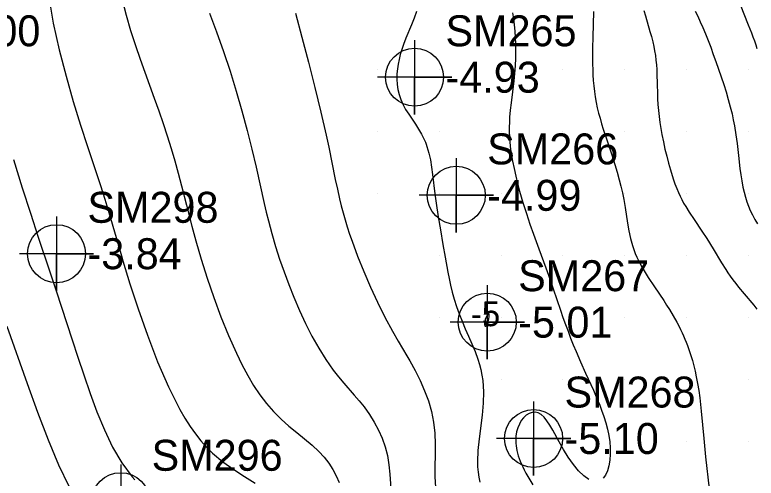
# Model space of a CAD drawing. Extents: x 2602990 to 2605851, y 618069 to 619180.
# Drawn here: x 2604130.7 to 2604190.6, y 618392 to 618429.4 of the extents above; entities that cross this region are included whole.
import ezdxf

# ---------------------------------------------------------------- set-up
doc = ezdxf.new("R2010")
doc.units = 0
for name, color, linetype in [('Default', 7, 'Continuous'), ('DTM Contours Major', 7, 'Continuous'), ('DTM Contours Minor', 7, 'Continuous'), ('DTM Contours Minor Text', 7, 'Continuous'), ('Exist DTM Breakline', 7, 'Continuous'), ('Exist DTM Breakline Underwater', 7, 'Continuous'), ('Exist DTM Regular Point Underwater CELL', 7, 'Continuous'), ('Exist DTM Regular Point Underwater Cogo Elevation', 7, 'Continuous'), ('Exist DTM Regular Point Underwater Cogo Number', 7, 'Continuous'), ('Exist DTM Scan Elevation Point', 7, 'Continuous')]:
    doc.layers.add(name, color=color, linetype=linetype)

# ---------------------------------------------------------------- blocks, each defined once
blk = doc.blocks.new('POINT_DISPLAY')
at = {"layer": 'Default'}
blk.add_line((0, 0), (0, 0), dxfattribs=at)

msp = doc.modelspace()

# ---------------------------------------------------------------- linework, layer by layer
at = {"layer": 'DTM Contours Major'}
msp.add_lwpolyline([(2604133.421, 618430.909), (2604133.796, 618428.776), (2604134.274, 618426.619), (2604134.822, 618424.491), (2604135.406, 618422.446), (2604135.993, 618420.535), (2604136.551, 618418.813), (2604137.611, 618415.645), (2604137.96, 618414.555), (2604138.285, 618413.486), (2604138.873, 618411.446), (2604139.3, 618409.966), (2604139.42, 618409.56), (2604139.985, 618407.716), (2604140.651, 618405.681), (2604141.402, 618403.552), (2604142.224, 618401.423), (2604143.105, 618399.393), (2604144.029, 618397.556), (2604144.436, 618396.85), (2604144.852, 618396.195), (2604145.28, 618395.588), (2604145.723, 618395.027), (2604146.185, 618394.509), (2604146.669, 618394.032), (2604147.507, 618393.332), (2604148.382, 618392.712), (2604149.264, 618392.148), (2604150.122, 618391.619)], dxfattribs=at)
at = {"layer": 'DTM Contours Minor'}
for points in [[(2604139.372, 618430.689), (2604139.691, 618429.419), (2604140.048, 618428.178), (2604140.432, 618426.968), (2604140.805, 618425.875), (2604141.186, 618424.803), (2604141.95, 618422.715), (2604142.319, 618421.692), (2604142.672, 618420.678), (2604143.006, 618419.664), (2604143.319, 618418.654), (2604143.614, 618417.648), (2604143.896, 618416.643), (2604144.166, 618415.637), (2604144.569, 618414.074), (2604145.006, 618412.372), (2604145.328, 618411.183), (2604145.759, 618409.707), (2604146.244, 618408.172), (2604146.776, 618406.609), (2604147.351, 618405.055), (2604147.96, 618403.543), (2604148.597, 618402.108), (2604149.047, 618401.187), (2604149.511, 618400.319), (2604149.993, 618399.504), (2604150.498, 618398.745), (2604151.031, 618398.042), (2604151.594, 618397.396), (2604152.21, 618396.787), (2604152.847, 618396.225), (2604153.488, 618395.696), (2604154.116, 618395.185), (2604154.714, 618394.677), (2604155.266, 618394.157), (2604155.688, 618393.696), (2604156.064, 618393.216), (2604156.394, 618392.715), (2604156.679, 618392.193), (2604156.918, 618391.651)], [(2604189.2, 618430.61), (2604189.333, 618430.275), (2604189.991, 618428.645), (2604190.243, 618428.002), (2604190.366, 618427.676), (2604190.482, 618427.354), (2604190.591, 618427.034), (2604190.69, 618426.716)], [(2604146.43, 618429.59), (2604147.001, 618428.058), (2604147.558, 618426.488), (2604148.089, 618424.883), (2604148.584, 618423.274), (2604149.042, 618421.677), (2604149.463, 618420.111), (2604149.846, 618418.595), (2604150.19, 618417.145), (2604150.848, 618414.207), (2604151.013, 618413.503), (2604151.187, 618412.802), (2604151.463, 618411.771), (2604151.767, 618410.739), (2604152.097, 618409.708), (2604152.453, 618408.679), (2604152.835, 618407.654), (2604153.243, 618406.634), (2604153.703, 618405.565), (2604154.191, 618404.515), (2604154.707, 618403.497), (2604155.251, 618402.522), (2604155.822, 618401.603), (2604156.421, 618400.75), (2604156.844, 618400.211), (2604157.274, 618399.699), (2604158.126, 618398.726), (2604158.536, 618398.247), (2604158.926, 618397.762), (2604159.359, 618397.163), (2604159.751, 618396.541), (2604160.096, 618395.898), (2604160.391, 618395.233), (2604160.632, 618394.547), (2604160.813, 618393.84), (2604160.936, 618393.099), (2604161.015, 618392.343), (2604161.117, 618390.802)], [(2604153.366, 618429.575), (2604153.889, 618427.639), (2604154.423, 618425.618), (2604154.945, 618423.579), (2604155.431, 618421.589), (2604155.859, 618419.714), (2604156.064, 618418.755), (2604156.593, 618416.148), (2604156.763, 618415.348), (2604156.94, 618414.572), (2604157.082, 618414.001), (2604157.232, 618413.435), (2604157.393, 618412.872), (2604157.565, 618412.308), (2604157.749, 618411.738), (2604157.948, 618411.159), (2604158.395, 618409.947), (2604158.894, 618408.705), (2604159.435, 618407.455), (2604160.009, 618406.222), (2604160.605, 618405.029), (2604161.212, 618403.901), (2604161.689, 618403.073), (2604162.39, 618401.887), (2604162.616, 618401.495), (2604163.052, 618400.701), (2604163.456, 618399.896), (2604163.818, 618399.079), (2604164.126, 618398.249), (2604164.37, 618397.405), (2604164.541, 618396.546), (2604164.634, 618395.656), (2604164.666, 618394.759), (2604164.663, 618393.862), (2604164.651, 618392.977), (2604164.656, 618392.111), (2604164.704, 618391.276)], [(2604163.158, 618429.726), (2604162.963, 618429.185), (2604162.749, 618428.645), (2604162.311, 618427.571), (2604162.11, 618427.04), (2604161.973, 618426.638), (2604161.853, 618426.24), (2604161.752, 618425.845), (2604161.672, 618425.455), (2604161.614, 618425.069), (2604161.58, 618424.688), (2604161.574, 618424.253), (2604161.602, 618423.825), (2604161.664, 618423.407), (2604161.762, 618422.999), (2604161.894, 618422.602), (2604162.06, 618422.217), (2604162.28, 618421.809), (2604162.53, 618421.411), (2604163.068, 618420.623), (2604163.332, 618420.221), (2604163.577, 618419.807), (2604163.659, 618419.649), (2604163.738, 618419.489), (2604163.812, 618419.326), (2604163.882, 618419.16), (2604163.947, 618418.991), (2604164.008, 618418.818), (2604164.163, 618418.281), (2604164.286, 618417.72), (2604164.383, 618417.143), (2604164.463, 618416.557), (2604164.648, 618414.995), (2604164.753, 618414.225), (2604164.918, 618413.13), (2604165.09, 618412.078), (2604165.302, 618410.888), (2604165.49, 618409.859), (2604165.696, 618408.659), (2604165.794, 618408.145), (2604165.91, 618407.606), (2604166.045, 618407.045), (2604166.203, 618406.469), (2604166.386, 618405.882), (2604166.598, 618405.289), (2604166.842, 618404.688), (2604167.105, 618404.085), (2604167.377, 618403.478), (2604167.645, 618402.867), (2604167.896, 618402.25), (2604168.12, 618401.626), (2604168.248, 618401.205), (2604168.356, 618400.778), (2604168.445, 618400.345), (2604168.512, 618399.904), (2604168.557, 618399.454), (2604168.577, 618398.993), (2604168.551, 618398.068), (2604168.461, 618397.114), (2604168.215, 618395.192), (2604168.121, 618394.258), (2604168.087, 618393.367), (2604168.102, 618392.931), (2604168.142, 618392.509), (2604168.205, 618392.099), (2604168.293, 618391.698)], [(2604170.934, 618429.607), (2604171.006, 618429.13), (2604171.066, 618428.637), (2604171.112, 618428.13), (2604171.146, 618427.613), (2604171.165, 618427.09), (2604171.171, 618426.562), (2604171.159, 618425.949), (2604171.128, 618425.334), (2604171.08, 618424.713), (2604171.019, 618424.118), (2604170.804, 618422.331), (2604170.741, 618421.746), (2604170.692, 618421.172), (2604170.669, 618420.774), (2604170.657, 618420.381), (2604170.657, 618419.99), (2604170.671, 618419.598), (2604170.698, 618419.204), (2604170.738, 618418.804), (2604170.818, 618418.221), (2604170.922, 618417.625), (2604171.046, 618417.022), (2604171.186, 618416.415), (2604171.339, 618415.807), (2604171.502, 618415.205), (2604171.767, 618414.288), (2604172.044, 618413.393), (2604172.332, 618412.524), (2604172.613, 618411.72), (2604173.047, 618410.54), (2604173.621, 618409), (2604173.836, 618408.406), (2604174.215, 618407.304), (2604174.797, 618405.58), (2604175, 618405), (2604175.203, 618404.437), (2604175.412, 618403.878), (2604175.625, 618403.326), (2604175.842, 618402.781), (2604176.062, 618402.246), (2604176.42, 618401.41), (2604176.83, 618400.494), (2604177.462, 618399.113), (2604177.637, 618398.719), (2604177.807, 618398.32), (2604177.972, 618397.916), (2604178.129, 618397.503), (2604178.302, 618397.002), (2604178.458, 618396.493), (2604178.592, 618395.98), (2604178.701, 618395.468), (2604178.78, 618394.96), (2604178.825, 618394.461), (2604178.833, 618393.944), (2604178.8, 618393.455), (2604178.725, 618393.004), (2604178.61, 618392.604), (2604178.455, 618392.267), (2604178.262, 618392.006)], [(2604177.477, 618429.724), (2604177.413, 618427.651), (2604177.394, 618426.78), (2604177.391, 618425.908), (2604177.397, 618425.472), (2604177.409, 618425.037), (2604177.428, 618424.591), (2604177.456, 618424.146), (2604177.494, 618423.701), (2604177.545, 618423.257), (2604177.609, 618422.812), (2604177.688, 618422.367), (2604177.778, 618421.94), (2604177.883, 618421.513), (2604177.999, 618421.083), (2604178.126, 618420.651), (2604178.262, 618420.215), (2604178.603, 618419.179), (2604179.009, 618417.966), (2604179.206, 618417.354), (2604179.391, 618416.74), (2604179.561, 618416.127), (2604179.692, 618415.592), (2604179.809, 618415.058), (2604179.913, 618414.521), (2604180.022, 618413.883), (2604180.227, 618412.612), (2604180.34, 618411.991), (2604180.471, 618411.388), (2604180.629, 618410.807), (2604180.736, 618410.482), (2604180.855, 618410.166), (2604180.987, 618409.857), (2604181.189, 618409.437), (2604181.411, 618409.028), (2604181.649, 618408.628), (2604181.897, 618408.235), (2604182.409, 618407.467), (2604183.147, 618406.361), (2604183.382, 618405.999), (2604183.608, 618405.64), (2604183.924, 618405.114), (2604184.21, 618404.604), (2604184.389, 618404.264), (2604184.512, 618404.015), (2604184.632, 618403.764), (2604184.747, 618403.51), (2604184.857, 618403.252), (2604184.964, 618402.991), (2604185.067, 618402.724), (2604185.209, 618402.328), (2604185.342, 618401.921), (2604185.467, 618401.505), (2604185.583, 618401.079), (2604185.69, 618400.645), (2604185.787, 618400.204), (2604185.894, 618399.651), (2604185.987, 618399.087), (2604186.068, 618398.508), (2604186.131, 618397.973), (2604186.188, 618397.428), (2604186.39, 618395.205), (2604186.54, 618393.737), (2604186.821, 618391.159)], [(2604181.549, 618429.805), (2604181.666, 618429.377), (2604182.039, 618428.105), (2604182.157, 618427.683), (2604182.264, 618427.26), (2604182.345, 618426.892), (2604182.416, 618426.523), (2604182.475, 618426.153), (2604182.523, 618425.78), (2604182.561, 618425.406), (2604182.588, 618425.028), (2604182.605, 618424.646), (2604182.622, 618423.87), (2604182.638, 618423.075), (2604182.653, 618422.668), (2604182.682, 618422.199), (2604182.723, 618421.722), (2604182.776, 618421.239), (2604182.84, 618420.752), (2604182.916, 618420.262), (2604183.002, 618419.77), (2604183.12, 618419.177), (2604183.251, 618418.589), (2604183.392, 618418.013), (2604183.54, 618417.455), (2604183.694, 618416.922), (2604183.919, 618416.206), (2604184.059, 618415.802), (2604184.202, 618415.423), (2604184.339, 618415.092), (2604184.47, 618414.802), (2604184.608, 618414.522), (2604184.761, 618414.238), (2604184.931, 618413.947), (2604185.207, 618413.509), (2604185.605, 618412.913), (2604186.239, 618411.972), (2604186.626, 618411.374), (2604187.141, 618410.539), (2604187.819, 618409.417), (2604188.166, 618408.865), (2604188.345, 618408.595), (2604188.529, 618408.329), (2604188.747, 618408.03), (2604188.971, 618407.737), (2604189.199, 618407.451), (2604189.661, 618406.896), (2604190.432, 618405.986), (2604190.692, 618405.664)], [(2604185.698, 618429.753), (2604185.902, 618429.337), (2604186.106, 618428.891), (2604186.314, 618428.413), (2604186.522, 618427.912), (2604186.733, 618427.381), (2604186.947, 618426.826), (2604187.161, 618426.252), (2604187.374, 618425.664), (2604187.584, 618425.068), (2604187.797, 618424.448), (2604188.001, 618423.829), (2604188.194, 618423.215), (2604188.373, 618422.611), (2604188.533, 618422.022), (2604188.672, 618421.452), (2604188.779, 618420.951), (2604188.869, 618420.465), (2604188.983, 618419.757), (2604189.078, 618419.062), (2604189.194, 618418.081), (2604189.312, 618417.041), (2604189.379, 618416.526), (2604189.456, 618416.021), (2604189.547, 618415.531), (2604189.642, 618415.11), (2604189.754, 618414.703), (2604189.868, 618414.346), (2604189.998, 618413.995), (2604190.143, 618413.649), (2604190.318, 618413.28), (2604190.511, 618412.917), (2604190.724, 618412.561)], [(2604130.581, 618417.751), (2604131.279, 618415.473), (2604131.939, 618413.411), (2604132.58, 618411.484), (2604133.553, 618408.606), (2604134.034, 618407.146), (2604135.323, 618403.179), (2604135.781, 618401.787), (2604136.254, 618400.369), (2604136.773, 618398.862), (2604137.325, 618397.366), (2604137.926, 618395.912), (2604138.591, 618394.53), (2604139.335, 618393.252), (2604140.174, 618392.11), (2604140.374, 618391.879)], [(2604169.023, 618405.29), (2604168.987, 618405.303), (2604168.938, 618405.266), (2604168.881, 618405.19), (2604168.823, 618405.086), (2604168.768, 618404.966), (2604168.721, 618404.841), (2604168.681, 618404.695), (2604168.661, 618404.564), (2604168.658, 618404.453), (2604168.663, 618404.395), (2604168.675, 618404.348), (2604168.691, 618404.313), (2604168.712, 618404.291), (2604168.736, 618404.283), (2604168.764, 618404.29), (2604168.792, 618404.31), (2604168.821, 618404.345), (2604168.852, 618404.395), (2604168.885, 618404.46), (2604168.919, 618404.542), (2604168.953, 618404.641), (2604168.985, 618404.754), (2604169.013, 618404.892), (2604169.035, 618405.034), (2604169.047, 618405.161), (2604169.044, 618405.253), (2604169.023, 618405.29)], [(2604130.046, 618404.295), (2604131.676, 618399.671), (2604132.518, 618397.342), (2604133.367, 618395.122), (2604134.217, 618393.101), (2604135.059, 618391.371)], [(2604177.084, 618391.899), (2604176.678, 618392.193), (2604176.261, 618392.611), (2604175.844, 618393.124), (2604175.436, 618393.703), (2604175.047, 618394.318), (2604174.685, 618394.94), (2604174.175, 618395.877), (2604173.94, 618396.291), (2604173.708, 618396.653), (2604173.475, 618396.949), (2604173.233, 618397.167), (2604172.994, 618397.291), (2604172.748, 618397.34), (2604172.501, 618397.32), (2604172.259, 618397.234), (2604172.027, 618397.089), (2604171.814, 618396.89), (2604171.634, 618396.658), (2604171.479, 618396.387), (2604171.352, 618396.083), (2604171.258, 618395.751), (2604171.2, 618395.395), (2604171.183, 618395.02), (2604171.19, 618394.831), (2604171.207, 618394.637), (2604171.236, 618394.441), (2604171.275, 618394.24), (2604171.326, 618394.036), (2604171.387, 618393.828), (2604171.462, 618393.607), (2604171.549, 618393.382), (2604171.648, 618393.152), (2604171.758, 618392.916), (2604171.879, 618392.675), (2604172.011, 618392.428), (2604172.573, 618391.486)]]:
    msp.add_lwpolyline(points, dxfattribs=at)
at = {"layer": 'Exist DTM Breakline'}
msp.add_spline([(2604056.195, 618608.101), (2604070.612, 618564.846), (2604060.948, 618498.617), (2604052.223, 618447.183), (2604051.568, 618445.166), (2604051.779, 618438.355), (2604056.316, 618420.051), (2604056.045, 618414.227), (2604060.112, 618404.174), (2604065.814, 618393.977), (2604079.591, 618374.932), (2604102.645, 618354.376), (2604129.573, 618330.438), (2604185.644, 618288.739), (2604229.181, 618260.22), (2604259.941, 618240.43), (2604275.412, 618231.212), (2604276.014, 618212.47)], degree=3, dxfattribs=at)
at = {"layer": 'Exist DTM Breakline Underwater'}
msp.add_spline([(2604068.235, 618404.026), (2604081.862, 618390.481), (2604106.657, 618363.116), (2604137.711, 618338.436), (2604184.389, 618299.643), (2604239.062, 618271.475), (2604260.626, 618254.325), (2604289.805, 618238.046)], degree=3, dxfattribs=at)
at = {"layer": 'Exist DTM Regular Point Underwater CELL'}
for points in [[(2604163.007, 618427.405), (2604163.007, 618421.405), (2604163.007, 618424.405), (2604166.007, 618424.405), (2604160.007, 618424.405)], [(2604166.378, 618417.864), (2604166.378, 618411.864), (2604166.378, 618414.864), (2604169.378, 618414.864), (2604163.378, 618414.864)], [(2604134.057, 618413.145), (2604134.057, 618407.145), (2604134.057, 618410.145), (2604137.057, 618410.145), (2604131.057, 618410.145)], [(2604168.883, 618407.617), (2604168.883, 618401.617), (2604168.883, 618404.617), (2604171.883, 618404.617), (2604165.883, 618404.617)], [(2604172.631, 618398.218), (2604172.631, 618392.218), (2604172.631, 618395.218), (2604175.631, 618395.218), (2604169.631, 618395.218)], [(2604139.243, 618393.111), (2604139.243, 618387.111), (2604139.243, 618390.111), (2604142.243, 618390.111), (2604136.243, 618390.111)]]:
    msp.add_lwpolyline(points, dxfattribs=at)
for centre in [(2604163.007, 618424.405), (2604166.378, 618414.864), (2604134.057, 618410.145), (2604168.883, 618404.617), (2604172.631, 618395.218), (2604139.243, 618390.111)]:
    msp.add_circle(centre, 2.344, dxfattribs=at)

# ---------------------------------------------------------------- block references
at = {"layer": 'Exist DTM Scan Elevation Point', "xscale": 1.3123333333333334, "yscale": 1.3123333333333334}
for p in [(2604160, 618425), (2604165, 618425), (2604170, 618425), (2604175, 618425), (2604180, 618425), (2604185, 618425), (2604190, 618425), (2604160, 618420), (2604165, 618420), (2604170, 618420), (2604175, 618420), (2604180, 618420), (2604185, 618420), (2604190, 618420), (2604160, 618415), (2604165, 618415), (2604170, 618415), (2604175, 618415), (2604180, 618415), (2604185, 618415), (2604190, 618415), (2604165, 618410), (2604170, 618410), (2604175, 618410), (2604180, 618410), (2604185, 618410), (2604190, 618410), (2604165, 618405), (2604170, 618405), (2604175, 618405), (2604180, 618405), (2604185, 618405), (2604190, 618405), (2604170, 618400), (2604175, 618400), (2604180, 618400), (2604185, 618400), (2604190, 618400), (2604175, 618395), (2604180, 618395), (2604185, 618395), (2604190, 618395)]:
    msp.add_blockref('POINT_DISPLAY', p, dxfattribs=at)

# ---------------------------------------------------------------- texts
at = {"layer": 'DTM Contours Minor Text'}
msp.add_text('-5', height=2, dxfattribs=at).set_placement((2604167.55, 618404.29))
at = {"layer": 'Exist DTM Regular Point Underwater Cogo Elevation'}
for s, p in [('-4.93', (2604165.507, 618423.155)), ('-4.99', (2604168.878, 618413.614)), ('-3.84', (2604136.557, 618408.895)), ('-5.01', (2604171.383, 618403.367)), ('-5.10', (2604175.131, 618393.968))]:
    msp.add_text(s, height=2.5, dxfattribs=at).set_placement(p)
at = {"layer": 'Exist DTM Regular Point Underwater Cogo Number'}
for s, p in [('SM300', (2604122.157, 618426.904)), ('SM265', (2604165.507, 618426.905)), ('SM266', (2604168.878, 618417.364)), ('SM298', (2604136.557, 618412.645)), ('SM267', (2604171.383, 618407.117)), ('SM268', (2604175.131, 618397.718)), ('SM296', (2604141.743, 618392.611))]:
    msp.add_text(s, height=2.5, dxfattribs=at).set_placement(p)

doc.saveas('drawing.dxf')
